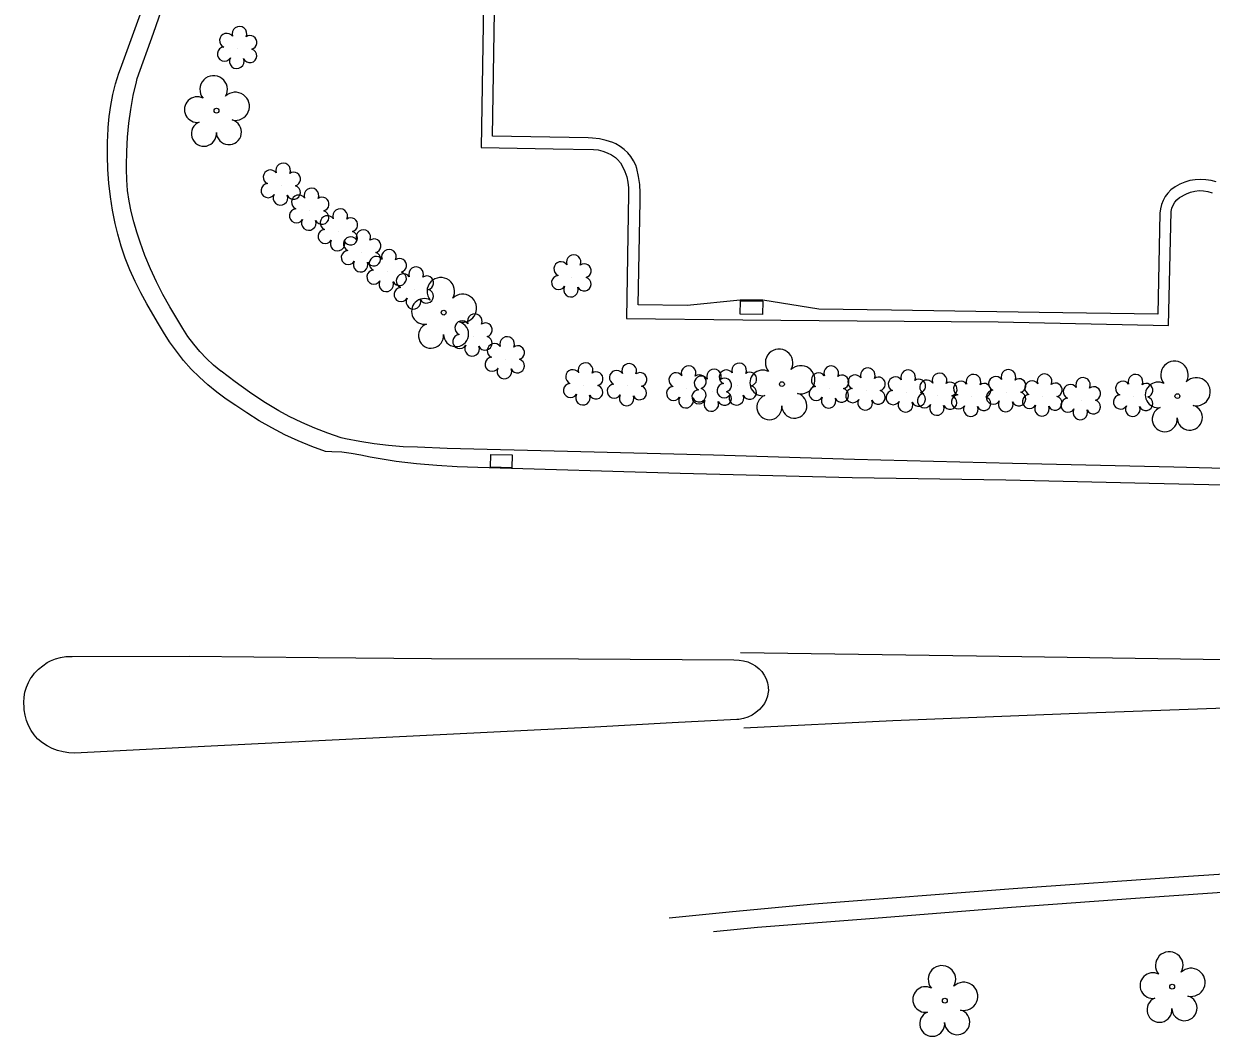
# Model space of a CAD drawing. Extents: x 1611576 to 1617186, y 899279 to 905462.
# Drawn here: x 1616151.2 to 1616311.6, y 899303.3 to 899440.2 of the extents above; entities that cross this region are included whole.
import ezdxf

# ---------------------------------------------------------------- set-up
doc = ezdxf.new("R2010")
doc.units = 0
for name, color, linetype in [('Exist Roads Curbs', 7, 'Continuous'), ('Exist Roads EOP', 7, 'Continuous'), ('Exist Roads EOP Other', 7, 'Continuous'), ('Exist Roads EOT', 7, 'Continuous'), ('Exist Structure Minor Catch Basin', 7, 'Continuous'), ('Exist Vegetation Shrub CELL', 7, 'Continuous'), ('Exist Vegetation Tree CELL', 7, 'Continuous')]:
    doc.layers.add(name, color=color, linetype=linetype)

msp = doc.modelspace()

# ---------------------------------------------------------------- linework, layer by layer
at = {"layer": 'Exist Roads Curbs'}
for points in [[(1616327.04, 899379.72), (1616306.51, 899380.25), (1616284.73, 899380.72), (1616263.38, 899381.28), (1616244.34, 899381.88), (1616224.61, 899382.36), (1616208.35, 899382.78), (1616204.35, 899382.93), (1616202.4, 899383.01), (1616200.45, 899383.16), (1616198.51, 899383.4), (1616196.57, 899383.7), (1616194.65, 899384.09), (1616194.03, 899384.23), (1616192.24, 899384.84), (1616190.47, 899385.52), (1616188.72, 899386.28), (1616187.01, 899387.11), (1616185.62, 899387.85), (1616183.61, 899389.09), (1616181.64, 899390.4), (1616179.71, 899391.77), (1616177.83, 899393.21), (1616177.81, 899393.23), (1616176.81, 899394.05), (1616175.86, 899394.93), (1616174.96, 899395.87), (1616174.12, 899396.86), (1616173.35, 899397.9), (1616172.64, 899398.99), (1616172, 899400.11), (1616170.91, 899401.9), (1616169.96, 899403.58), (1616169.08, 899405.3), (1616168.27, 899407.06), (1616167.54, 899408.84), (1616166.88, 899410.66), (1616166.45, 899412.01), (1616166.02, 899413.39), (1616165.67, 899414.79), (1616165.4, 899416.21), (1616165.2, 899417.64), (1616165.08, 899419.08), (1616165.04, 899420.53), (1616165.04, 899421.03), (1616165.07, 899422.92), (1616165.17, 899424.82), (1616165.36, 899426.71), (1616165.62, 899428.59), (1616165.96, 899430.46), (1616166.39, 899432.31), (1616166.5, 899432.76), (1616168.68, 899438.9), (1616174.42, 899455.37)], [(1616213.36, 899448.4), (1616212.96, 899423.44), (1616222.67, 899423.26), (1616228.13, 899423.18), (1616228.77, 899423.11), (1616229.39, 899422.96), (1616229.99, 899422.74), (1616230.56, 899422.44), (1616231.08, 899422.08), (1616231.39, 899421.83), (1616231.79, 899421.36), (1616232.05, 899420.89), (1616232.37, 899420.2), (1616232.61, 899419.48), (1616232.77, 899418.74), (1616232.86, 899417.99), (1616232.87, 899417.23), (1616232.86, 899417.16), (1616232.6, 899400.33), (1616248.28, 899400.16), (1616263.74, 899400), (1616282.77, 899399.9), (1616305.79, 899399.39), (1616306.18, 899414.81), (1616306.26, 899415.25), (1616306.42, 899415.67), (1616306.65, 899416.06), (1616306.94, 899416.39), (1616307.29, 899416.67), (1616308.24, 899417.2), (1616308.79, 899417.41), (1616309.36, 899417.55), (1616309.95, 899417.61), (1616310.54, 899417.6), (1616311.13, 899417.5), (1616311.69, 899417.32)], [(1616320.16, 899323.25), (1616301.32, 899321.98), (1616284.57, 899320.74), (1616266.06, 899319.26), (1616250.3, 899318.04), (1616244.35, 899317.46)]]:
    msp.add_lwpolyline(points, dxfattribs=at)
msp.add_lwpolyline([(1616238.77, 899345.7), (1616228.3, 899345.13), (1616176.47, 899342.54), (1616158.02, 899341.6), (1616157.25, 899341.64), (1616156.49, 899341.76), (1616155.74, 899341.96), (1616155.02, 899342.24), (1616154.33, 899342.59), (1616153.68, 899343.01), (1616153.08, 899343.49), (1616153.04, 899343.52), (1616152.57, 899344.08), (1616152.16, 899344.68), (1616151.82, 899345.33), (1616151.55, 899346.01), (1616151.35, 899346.72), (1616151.23, 899347.44), (1616151.2, 899347.77), (1616151.17, 899348.46), (1616151.21, 899349.16), (1616151.33, 899349.85), (1616151.53, 899350.52), (1616151.8, 899351.16), (1616152.14, 899351.77), (1616152.19, 899351.83), (1616152.64, 899352.42), (1616153.16, 899352.95), (1616153.73, 899353.42), (1616154.34, 899353.83), (1616154.78, 899354.06), (1616155.44, 899354.33), (1616156.13, 899354.52), (1616156.83, 899354.64), (1616157.54, 899354.68), (1616157.71, 899354.67), (1616173.56, 899354.69), (1616190.93, 899354.51), (1616206.24, 899354.39), (1616226.09, 899354.34), (1616247.1, 899354.21), (1616247.81, 899354.17), (1616248.4, 899354.08), (1616248.97, 899353.92), (1616249.52, 899353.68), (1616250.03, 899353.38), (1616250.49, 899353), (1616250.86, 899352.62), (1616251.18, 899352.15), (1616251.44, 899351.64), (1616251.62, 899351.1), (1616251.72, 899350.55), (1616251.75, 899349.98), (1616251.74, 899349.87), (1616251.64, 899349.32), (1616251.46, 899348.8), (1616251.21, 899348.31), (1616250.88, 899347.86), (1616250.55, 899347.5), (1616250.07, 899347.1), (1616249.54, 899346.75), (1616248.97, 899346.48), (1616248.37, 899346.28), (1616247.75, 899346.16), (1616247.5, 899346.13)], close=True, dxfattribs=at)
at = {"layer": 'Exist Roads EOP'}
for points in [[(1616323.33, 899377.58), (1616303.19, 899378.06), (1616283.84, 899378.48), (1616263.05, 899378.79), (1616239.85, 899379.41), (1616212.49, 899380.19), (1616209.73, 899380.28), (1616206.97, 899380.45), (1616204.21, 899380.7), (1616201.47, 899381.03), (1616198.76, 899381.46), (1616197.98, 899381.59), (1616196.68, 899381.85), (1616195.41, 899382.11), (1616194.11, 899382.26), (1616192.8, 899382.33), (1616191.94, 899382.34), (1616190.08, 899383.03), (1616188.25, 899383.79), (1616186.45, 899384.63), (1616184.69, 899385.54), (1616182.96, 899386.52), (1616181.28, 899387.57), (1616179.8, 899388.57), (1616178.5, 899389.43), (1616177.25, 899390.36), (1616176.05, 899391.35), (1616174.9, 899392.4), (1616173.8, 899393.51), (1616172.76, 899394.68), (1616171.79, 899395.9), (1616170.87, 899397.16), (1616170.03, 899398.47), (1616169.25, 899399.82), (1616167.81, 899402.3), (1616166.97, 899403.8), (1616166.2, 899405.32), (1616165.5, 899406.89), (1616164.88, 899408.48), (1616164.33, 899410.1), (1616163.86, 899411.75), (1616163.52, 899413.16), (1616163.15, 899414.96), (1616162.87, 899416.79), (1616162.65, 899418.62), (1616162.52, 899420.46), (1616162.46, 899422.3), (1616162.47, 899424.14), (1616162.57, 899425.98), (1616162.58, 899426.13), (1616162.71, 899427.63), (1616162.92, 899429.11), (1616163.21, 899430.59), (1616163.57, 899432.04), (1616164.01, 899433.48), (1616164.22, 899434.06), (1616170.52, 899451.48)], [(1616373.05, 899328.35), (1616354.3, 899327.69), (1616329.67, 899326.33), (1616307.82, 899324.88), (1616284.83, 899323.28), (1616257.93, 899321.2), (1616246.91, 899320.16), (1616238.34, 899319.28)]]:
    msp.add_lwpolyline(points, dxfattribs=at)
at = {"layer": 'Exist Roads EOP Other'}
msp.add_lwpolyline([(1616312.25, 899418.78), (1616311.56, 899418.98), (1616310.85, 899419.09), (1616310.13, 899419.12), (1616309.41, 899419.08), (1616308.7, 899418.96), (1616308.01, 899418.75), (1616307.34, 899418.48), (1616306.72, 899418.13), (1616306.13, 899417.71), (1616306.12, 899417.7), (1616305.71, 899417.28), (1616305.35, 899416.8), (1616305.06, 899416.27), (1616304.85, 899415.72), (1616304.71, 899415.14), (1616304.65, 899414.55), (1616304.34, 899400.93), (1616288.32, 899401.16), (1616268.39, 899401.47), (1616258.55, 899401.58), (1616251.02, 899402.8), (1616247.94, 899402.82), (1616240.78, 899402.1), (1616234.16, 899402.19), (1616234.45, 899416.2), (1616234.45, 899417.31), (1616234.37, 899418.42), (1616234.2, 899419.52), (1616233.96, 899420.61), (1616233.84, 899421.04), (1616233.55, 899421.65), (1616233.18, 899422.21), (1616232.75, 899422.72), (1616232.27, 899423.19), (1616231.73, 899423.59), (1616231.15, 899423.92), (1616230.73, 899424.11), (1616229.84, 899424.39), (1616228.93, 899424.59), (1616228.01, 899424.71), (1616227.39, 899424.75), (1616214.48, 899424.99), (1616214.76, 899441.82)], dxfattribs=at)
at = {"layer": 'Exist Roads EOT'}
for points in [[(1616248, 899355.22), (1616279.86, 899354.77), (1616310.5, 899354.32), (1616336.03, 899353.92), (1616363.14, 899353.58), (1616391.08, 899353.2), (1616414.47, 899352.89), (1616436.64, 899352.68)], [(1616436.34, 899351.14), (1616409.21, 899350.58), (1616382.47, 899349.91), (1616352.73, 899349), (1616323.33, 899348.02), (1616292.38, 899346.9), (1616268.57, 899345.95), (1616248.44, 899344.99)]]:
    msp.add_lwpolyline(points, dxfattribs=at)
at = {"layer": 'Exist Structure Minor Catch Basin'}
for points in [[(1616250.96, 899400.86), (1616247.93, 899400.94), (1616247.98, 899402.74), (1616251, 899402.66)], [(1616214.26, 899381.97), (1616217.15, 899381.9), (1616217.11, 899380.17), (1616214.22, 899380.25)]]:
    msp.add_lwpolyline(points, close=True, dxfattribs=at)
at = {"layer": 'Exist Vegetation Shrub CELL'}
for p, q in [((1616180.07, 899436.77), (1616180.07, 899436.77)), ((1616185.97, 899418.31), (1616185.97, 899418.31)), ((1616189.8, 899414.92), (1616189.8, 899414.92)), ((1616193.68, 899412.13), (1616193.68, 899412.13)), ((1616196.81, 899409.29), (1616196.81, 899409.29)), ((1616200.27, 899406.64), (1616200.27, 899406.64)), ((1616225.22, 899405.91), (1616225.22, 899405.91)), ((1616203.93, 899404.28), (1616203.93, 899404.28)), ((1616211.86, 899397.93), (1616211.86, 899397.93)), ((1616216.22, 899394.85), (1616216.22, 899394.85)), ((1616226.82, 899391.32), (1616226.82, 899391.32)), ((1616232.73, 899391.22), (1616232.73, 899391.22)), ((1616240.75, 899390.92), (1616240.75, 899390.92)), ((1616247.57, 899391.28), (1616247.57, 899391.28)), ((1616260.01, 899390.89), (1616260.01, 899390.89)), ((1616264.95, 899390.62), (1616264.95, 899390.62)), ((1616244.18, 899390.46), (1616244.18, 899390.46)), ((1616270.4, 899390.35), (1616270.4, 899390.35)), ((1616274.64, 899389.92), (1616274.64, 899389.92)), ((1616279.22, 899389.76), (1616279.22, 899389.76)), ((1616283.94, 899390.4), (1616283.94, 899390.4)), ((1616288.84, 899389.81), (1616288.84, 899389.81)), ((1616294.02, 899389.32), (1616294.02, 899389.32)), ((1616301.1, 899389.76), (1616301.1, 899389.76))]:
    msp.add_line(p, q, dxfattribs=at)
for centre, radius, start, end in [((1616178.59, 899437.9), 0.968, 35.8908, 245.4216), ((1616180.3, 899438.81), 0.99, 334.8391, 200.4717), ((1616178.27, 899436.07), 0.955, 95.1099, 327.9534), ((1616181.74, 899437.64), 0.929, 284.4567, 126.0861), ((1616179.94, 899435.09), 0.984, 151.2797, 21.387), ((1616181.71, 899435.84), 0.937, 204.9913, 73.4601), ((1616186.2, 899420.35), 0.99, 334.8391, 200.4717), ((1616184.49, 899419.44), 0.968, 35.8908, 245.4216), ((1616187.64, 899419.18), 0.929, 284.4567, 126.0861), ((1616184.17, 899417.61), 0.955, 95.1099, 327.9534), ((1616187.6, 899417.38), 0.937, 204.9913, 73.4601), ((1616190.03, 899416.96), 0.99, 334.8391, 200.4717), ((1616185.84, 899416.63), 0.984, 151.2797, 21.387), ((1616188.32, 899416.05), 0.968, 35.8908, 245.4216), ((1616191.47, 899415.79), 0.929, 284.4567, 126.0861), ((1616188, 899414.21), 0.955, 95.1099, 327.9534), ((1616191.44, 899413.99), 0.937, 204.9913, 73.4601), ((1616193.91, 899414.17), 0.99, 334.8391, 200.4717), ((1616189.67, 899413.24), 0.984, 151.2797, 21.387), ((1616192.19, 899413.26), 0.968, 35.8908, 245.4216), ((1616195.35, 899413), 0.929, 284.4567, 126.0861), ((1616191.88, 899411.42), 0.955, 95.1099, 327.9534), ((1616195.32, 899410.41), 0.968, 35.8908, 245.4216), ((1616195.31, 899411.2), 0.937, 204.9913, 73.4601), ((1616197.04, 899411.33), 0.99, 334.8391, 200.4717), ((1616193.55, 899410.45), 0.984, 151.2797, 21.387), ((1616198.48, 899410.15), 0.929, 284.4567, 126.0861), ((1616195.01, 899408.58), 0.955, 95.1099, 327.9534), ((1616198.44, 899408.36), 0.937, 204.9913, 73.4601), ((1616198.79, 899407.76), 0.968, 35.8908, 245.4216), ((1616200.5, 899408.68), 0.99, 334.8391, 200.4717), ((1616201.95, 899407.51), 0.929, 284.4567, 126.0861), ((1616225.45, 899407.95), 0.99, 334.8391, 200.4717), ((1616196.68, 899407.6), 0.984, 151.2797, 21.387), ((1616198.47, 899405.93), 0.955, 95.1099, 327.9534), ((1616201.91, 899405.71), 0.937, 204.9913, 73.4601), ((1616204.16, 899406.32), 0.99, 334.8391, 200.4717), ((1616223.74, 899407.04), 0.968, 35.8908, 245.4216), ((1616226.89, 899406.78), 0.929, 284.4567, 126.0861), ((1616200.14, 899404.95), 0.984, 151.2797, 21.387), ((1616202.45, 899405.41), 0.968, 35.8908, 245.4216), ((1616205.6, 899405.15), 0.929, 284.4567, 126.0861), ((1616223.42, 899405.2), 0.955, 95.1099, 327.9534), ((1616226.86, 899404.98), 0.937, 204.9913, 73.4601), ((1616202.13, 899403.57), 0.955, 95.1099, 327.9534), ((1616205.57, 899403.35), 0.937, 204.9913, 73.4601), ((1616225.09, 899404.23), 0.984, 151.2797, 21.387), ((1616203.8, 899402.59), 0.984, 151.2797, 21.387), ((1616212.09, 899399.97), 0.99, 334.8391, 200.4717), ((1616210.37, 899399.06), 0.968, 35.8908, 245.4216), ((1616213.53, 899398.8), 0.929, 284.4567, 126.0861), ((1616210.06, 899397.22), 0.955, 95.1099, 327.9534), ((1616213.49, 899397), 0.937, 204.9913, 73.4601), ((1616214.73, 899395.98), 0.968, 35.8908, 245.4216), ((1616216.45, 899396.89), 0.99, 334.8391, 200.4717), ((1616211.73, 899396.24), 0.984, 151.2797, 21.387), ((1616217.89, 899395.72), 0.929, 284.4567, 126.0861), ((1616214.42, 899394.15), 0.955, 95.1099, 327.9534), ((1616217.85, 899393.92), 0.937, 204.9913, 73.4601), ((1616227.05, 899393.36), 0.99, 334.8391, 200.4717), ((1616232.96, 899393.26), 0.99, 334.8391, 200.4717), ((1616240.98, 899392.96), 0.99, 334.8391, 200.4717), ((1616247.8, 899393.32), 0.99, 334.8391, 200.4717), ((1616260.24, 899392.93), 0.99, 334.8391, 200.4717), ((1616216.09, 899393.17), 0.984, 151.2797, 21.387), ((1616225.34, 899392.45), 0.968, 35.8908, 245.4216), ((1616228.49, 899392.19), 0.929, 284.4567, 126.0861), ((1616231.24, 899392.35), 0.968, 35.8908, 245.4216), ((1616234.4, 899392.09), 0.929, 284.4567, 126.0861), ((1616239.27, 899392.04), 0.968, 35.8908, 245.4216), ((1616242.7, 899391.59), 0.968, 35.8908, 245.4216), ((1616242.43, 899391.79), 0.929, 284.4567, 126.0861), ((1616244.41, 899392.5), 0.99, 334.8391, 200.4717), ((1616246.09, 899392.41), 0.968, 35.8908, 245.4216), ((1616245.85, 899391.33), 0.929, 284.4567, 126.0861), ((1616249.24, 899392.15), 0.929, 284.4567, 126.0861), ((1616258.52, 899392.02), 0.968, 35.8908, 245.4216), ((1616261.68, 899391.76), 0.929, 284.4567, 126.0861), ((1616263.47, 899391.74), 0.968, 35.8908, 245.4216), ((1616265.18, 899392.66), 0.99, 334.8391, 200.4717), ((1616266.62, 899391.49), 0.929, 284.4567, 126.0861), ((1616268.91, 899391.47), 0.968, 35.8908, 245.4216), ((1616270.63, 899392.39), 0.99, 334.8391, 200.4717), ((1616272.07, 899391.21), 0.929, 284.4567, 126.0861), ((1616274.87, 899391.96), 0.99, 334.8391, 200.4717), ((1616279.45, 899391.8), 0.99, 334.8391, 200.4717), ((1616282.46, 899391.53), 0.968, 35.8908, 245.4216), ((1616284.17, 899392.44), 0.99, 334.8391, 200.4717), ((1616285.61, 899391.27), 0.929, 284.4567, 126.0861), ((1616289.06, 899391.85), 0.99, 334.8391, 200.4717), ((1616294.25, 899391.36), 0.99, 334.8391, 200.4717), ((1616301.33, 899391.8), 0.99, 334.8391, 200.4717), ((1616225.02, 899390.61), 0.955, 95.1099, 327.9534), ((1616228.46, 899390.39), 0.937, 204.9913, 73.4601), ((1616230.93, 899390.51), 0.955, 95.1099, 327.9534), ((1616234.36, 899390.29), 0.937, 204.9913, 73.4601), ((1616238.95, 899390.21), 0.955, 95.1099, 327.9534), ((1616242.38, 899389.76), 0.955, 95.1099, 327.9534), ((1616242.39, 899389.99), 0.937, 204.9913, 73.4601), ((1616245.77, 899390.58), 0.955, 95.1099, 327.9534), ((1616249.21, 899390.35), 0.937, 204.9913, 73.4601), ((1616258.21, 899390.19), 0.955, 95.1099, 327.9534), ((1616261.64, 899389.97), 0.937, 204.9913, 73.4601), ((1616263.15, 899389.91), 0.955, 95.1099, 327.9534), ((1616266.59, 899389.69), 0.937, 204.9913, 73.4601), ((1616268.6, 899389.64), 0.955, 95.1099, 327.9534), ((1616273.16, 899391.05), 0.968, 35.8908, 245.4216), ((1616276.31, 899390.79), 0.929, 284.4567, 126.0861), ((1616277.74, 899390.89), 0.968, 35.8908, 245.4216), ((1616280.89, 899390.63), 0.929, 284.4567, 126.0861), ((1616282.14, 899389.7), 0.955, 95.1099, 327.9534), ((1616287.35, 899390.94), 0.968, 35.8908, 245.4216), ((1616290.51, 899390.68), 0.929, 284.4567, 126.0861), ((1616292.54, 899390.45), 0.968, 35.8908, 245.4216), ((1616295.69, 899390.19), 0.929, 284.4567, 126.0861), ((1616299.62, 899390.89), 0.968, 35.8908, 245.4216), ((1616302.77, 899390.63), 0.929, 284.4567, 126.0861), ((1616226.69, 899389.63), 0.984, 151.2797, 21.387), ((1616232.6, 899389.53), 0.984, 151.2797, 21.387), ((1616240.63, 899389.23), 0.984, 151.2797, 21.387), ((1616244.05, 899388.78), 0.984, 151.2797, 21.387), ((1616245.82, 899389.53), 0.937, 204.9913, 73.4601), ((1616247.44, 899389.6), 0.984, 151.2797, 21.387), ((1616259.88, 899389.21), 0.984, 151.2797, 21.387), ((1616264.82, 899388.93), 0.984, 151.2797, 21.387), ((1616270.27, 899388.66), 0.984, 151.2797, 21.387), ((1616272.03, 899389.42), 0.937, 204.9913, 73.4601), ((1616272.84, 899389.22), 0.955, 95.1099, 327.9534), ((1616276.28, 899388.99), 0.937, 204.9913, 73.4601), ((1616277.42, 899389.06), 0.955, 95.1099, 327.9534), ((1616280.86, 899388.83), 0.937, 204.9913, 73.4601), ((1616283.81, 899388.72), 0.984, 151.2797, 21.387), ((1616285.58, 899389.47), 0.937, 204.9913, 73.4601), ((1616287.03, 899389.11), 0.955, 95.1099, 327.9534), ((1616290.47, 899388.88), 0.937, 204.9913, 73.4601), ((1616292.22, 899388.61), 0.955, 95.1099, 327.9534), ((1616295.66, 899388.39), 0.937, 204.9913, 73.4601), ((1616299.3, 899389.05), 0.955, 95.1099, 327.9534), ((1616302.74, 899388.83), 0.937, 204.9913, 73.4601), ((1616274.51, 899388.24), 0.984, 151.2797, 21.387), ((1616279.09, 899388.08), 0.984, 151.2797, 21.387), ((1616288.71, 899388.13), 0.984, 151.2797, 21.387), ((1616293.89, 899387.64), 0.984, 151.2797, 21.387), ((1616300.97, 899388.07), 0.984, 151.2797, 21.387)]:
    msp.add_arc(centre, radius, start, end, dxfattribs=at)
at = {"layer": 'Exist Vegetation Tree CELL'}
for p, q in [((1616177.2, 899428.42), (1616177.2, 899428.42)), ((1616207.89, 899401.13), (1616207.89, 899401.13)), ((1616253.58, 899391.47), (1616253.58, 899391.47)), ((1616307, 899389.85), (1616307, 899389.85)), ((1616306.29, 899310.04), (1616306.29, 899310.04)), ((1616275.59, 899308.15), (1616275.59, 899308.15))]:
    msp.add_line(p, q, dxfattribs=at)
for centre in [(1616177.2, 899428.42), (1616207.89, 899401.13), (1616253.58, 899391.47), (1616307, 899389.85), (1616306.29, 899310.04), (1616275.59, 899308.15)]:
    msp.add_circle(centre, 0.326, dxfattribs=at)
for centre, radius, start, end in [((1616176.82, 899431.29), 1.86, 330.1651, 219.7134), ((1616179.75, 899429.01), 1.9, 257.1011, 134.1999), ((1616174.6, 899428.57), 1.73, 62.6636, 279.3457), ((1616175.5, 899425.3), 1.69, 111.5671, 6.231), ((1616178.88, 899425.52), 1.7, 181.2822, 74.56), ((1616207.5, 899404.01), 1.86, 330.1651, 219.7134), ((1616210.44, 899401.72), 1.9, 257.1011, 134.1999), ((1616205.28, 899401.29), 1.73, 62.6636, 279.3457), ((1616206.18, 899398.01), 1.69, 111.5671, 6.231), ((1616209.56, 899398.23), 1.7, 181.2822, 74.56), ((1616253.2, 899394.35), 1.86, 330.1651, 219.7134), ((1616256.13, 899392.06), 1.9, 257.1011, 134.1999), ((1616306.61, 899392.72), 1.86, 330.1651, 219.7134), ((1616250.98, 899391.63), 1.73, 62.6636, 279.3457), ((1616309.55, 899390.44), 1.9, 257.1011, 134.1999), ((1616304.39, 899390.01), 1.73, 62.6636, 279.3457), ((1616251.88, 899388.35), 1.69, 111.5671, 6.231), ((1616255.25, 899388.57), 1.7, 181.2822, 74.56), ((1616305.29, 899386.73), 1.69, 111.5671, 6.231), ((1616308.67, 899386.95), 1.7, 181.2822, 74.56), ((1616305.9, 899312.91), 1.86, 330.1651, 219.7134), ((1616275.2, 899311.03), 1.86, 330.1651, 219.7134), ((1616303.68, 899310.19), 1.73, 62.6636, 279.3457), ((1616308.84, 899310.63), 1.9, 257.1011, 134.1999), ((1616278.14, 899308.74), 1.9, 257.1011, 134.1999), ((1616272.98, 899308.31), 1.73, 62.6636, 279.3457), ((1616307.96, 899307.14), 1.7, 181.2822, 74.56), ((1616304.58, 899306.92), 1.69, 111.5671, 6.231), ((1616273.88, 899305.03), 1.69, 111.5671, 6.231), ((1616277.26, 899305.25), 1.7, 181.2822, 74.56)]:
    msp.add_arc(centre, radius, start, end, dxfattribs=at)

doc.saveas('drawing.dxf')
